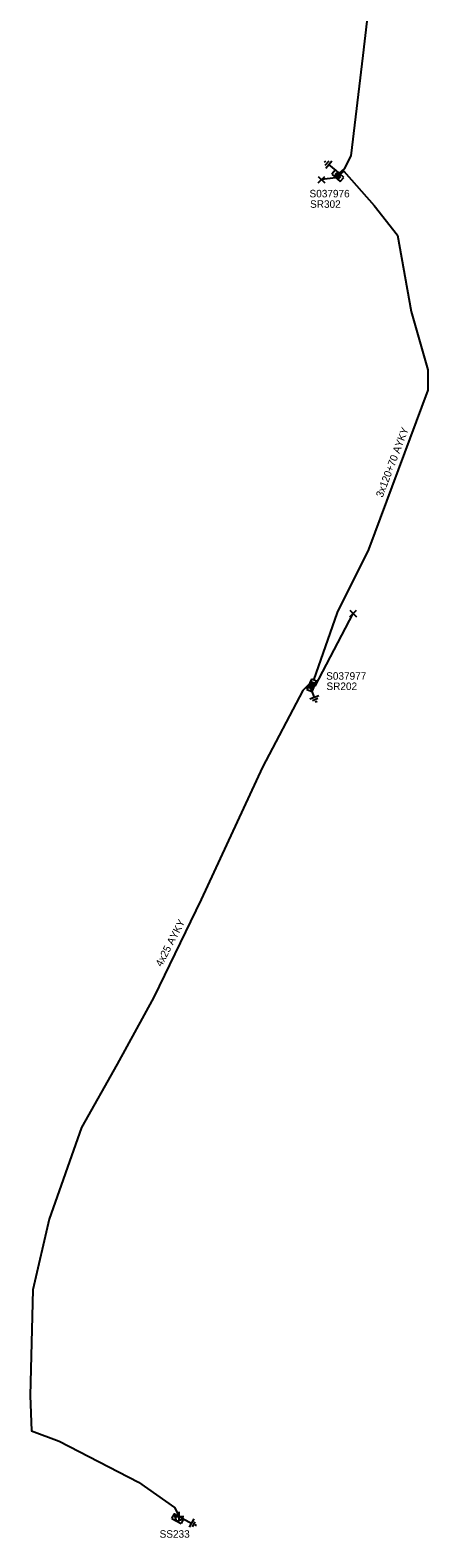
# Model space of a CAD drawing. Extents: x -748492 to -735633, y -1146251 to -1139940.
# Drawn here: x -742666.6 to -742613.5, y -1141590.9 to -1141389.7 of the extents above; entities that cross this region are included whole.
import ezdxf

# ---------------------------------------------------------------- set-up
doc = ezdxf.new("R2010")
doc.units = 0
for name, color, linetype in [('Vrstva 1', 7, 'Continuous'), ('Vrstva 14', 7, 'Continuous'), ('Vrstva 15', 7, 'Continuous'), ('Vrstva 28', 7, 'Continuous'), ('Vrstva 29', 7, 'Continuous'), ('Vrstva 30', 7, 'Continuous'), ('Vrstva 31', 7, 'Continuous'), ('Vrstva 33', 7, 'Continuous'), ('Vrstva 34', 7, 'Continuous'), ('Vrstva 5', 7, 'Continuous'), ('Vrstva 52', 7, 'Continuous'), ('Vrstva 54', 7, 'Continuous'), ('Vrstva 59', 7, 'Continuous'), ('Vrstva 6', 7, 'Continuous'), ('Vrstva 8', 7, 'Continuous'), ('Vrstva 9', 7, 'Continuous')]:
    doc.layers.add(name, color=color, linetype=linetype)

# ---------------------------------------------------------------- blocks, each defined once
blk = doc.blocks.new('NN800')
at = {"layer": 'Vrstva 1'}
for points in [[(-0.44, 0.44), (0.44, -0.44)], [(-0.44, -0.44), (0.44, 0.44)]]:
    blk.add_lwpolyline(points, dxfattribs=at)
blk = doc.blocks.new('NN620')
at = {"layer": 'Vrstva 8'}
for points in [[(0.75, 0), (-0.75, 0)], [(-0.75, 0), (-0.75, -0.75)], [(0.75, -0.75), (0.75, 0)], [(-0.75, -0.75), (0.75, -0.75)], [(0.37, -0.18), (-0.38, -0.18)], [(-0.38, -0.18), (-0.38, -0.56)], [(-0.38, -0.56), (0.37, -0.56)], [(0.32, -0.23), (-0.33, -0.23)], [(-0.33, -0.23), (-0.33, -0.51)], [(-0.33, -0.51), (0.32, -0.51)], [(0.27, -0.27), (-0.28, -0.27)], [(-0.28, -0.27), (-0.28, -0.46)], [(-0.28, -0.46), (0.27, -0.46)], [(0.23, -0.32), (-0.23, -0.32)], [(-0.23, -0.32), (-0.23, -0.42)], [(-0.23, -0.42), (0.23, -0.42)], [(-0.19, -0.37), (0.19, -0.37)], [(0.23, -0.42), (0.23, -0.32)], [(0.27, -0.46), (0.27, -0.27)], [(0.32, -0.51), (0.32, -0.23)], [(0.37, -0.56), (0.37, -0.18)]]:
    blk.add_lwpolyline(points, dxfattribs=at)
blk = doc.blocks.new('NN630')
at = {"layer": 'Vrstva 9'}
for points in [[(0, -0.7), (-0.7, 0)], [(-0.7, -0.7), (-0.7, 0), (0.7, 0), (0.7, -0.7)], [(-0.7, -0.7), (0.7, -0.7)], [(0, -0.7), (0.7, 0)]]:
    blk.add_lwpolyline(points, dxfattribs=at)
blk = doc.blocks.new('NN810')
at = {"layer": 'Vrstva 14'}
for points in [[(0.63, -1.89), (-0.62, -1.89)], [(0, -0.64), (0, -1.89)], [(0.39, -2.2), (-0.4, -2.2)], [(0, -2.52), (-0.12, -2.52)], [(0.14, -2.52), (0, -2.52)]]:
    blk.add_lwpolyline(points, dxfattribs=at)

msp = doc.modelspace()

# ---------------------------------------------------------------- linework, layer by layer
at = {"layer": 'Vrstva 5'}
for points in [[(-742659.83, -1141366.74), (-742659.19, -1141367.01), (-742657.7, -1141365.79), (-742653.99, -1141361.93), (-742649.02, -1141357.42), (-742636.01, -1141365.95), (-742626.24, -1141371.95), (-742618.94, -1141375.01), (-742620.79, -1141381.2), (-742622.14, -1141393.07), (-742623.73, -1141406.5), (-742624.62, -1141408.22), (-742625.31, -1141408.79)], [(-742625.15, -1141408.93), (-742624.67, -1141408.52), (-742620.62, -1141413.1), (-742617.5, -1141417.06), (-742615.69, -1141427.24), (-742613.47, -1141435.06), (-742613.48, -1141437.75), (-742621.37, -1141459.04), (-742625.59, -1141467.45), (-742628.75, -1141476.46)]]:
    msp.add_lwpolyline(points, dxfattribs=at)
at = {"layer": 'Vrstva 52'}
msp.add_lwpolyline([(-742629.31, -1141477.01), (-742630.14, -1141477.84), (-742635.53, -1141488.1), (-742643.73, -1141505.73), (-742650.03, -1141518.8), (-742654.94, -1141527.73), (-742659.7, -1141536.19), (-742664.02, -1141548.41), (-742666.18, -1141557.85), (-742666.55, -1141571.95), (-742666.35, -1141576.66), (-742662.68, -1141578.06), (-742652.1, -1141583.5), (-742647.28, -1141586.91), (-742646.68, -1141588.09)], dxfattribs=at)
at = {"layer": 'Vrstva 59'}
for points in [[(-742625.75, -1141409.42), (-742627.65, -1141409.66)], [(-742628.53, -1141477.28), (-742623.43, -1141467.56)]]:
    msp.add_lwpolyline(points, dxfattribs=at)

# ---------------------------------------------------------------- block references
at = {"layer": 'Vrstva 15'}
for p, rotation in [((-742625.23, -1141408.86), -130.12526890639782), ((-742629.31, -1141477.01), 21.351490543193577), ((-742646.68, -1141588.09), 61.70464723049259)]:
    msp.add_blockref('NN810', p, dxfattribs=dict(at, rotation=rotation))
at = {"layer": 'Vrstva 28'}
for p, rotation in [((-742625.23, -1141408.86), -41.92183931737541), ((-742629.31, -1141477.01), 66.85157145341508)]:
    msp.add_blockref('NN620', p, dxfattribs=dict(at, rotation=rotation))
at = {"layer": 'Vrstva 31', "rotation": -28.29535280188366}
msp.add_blockref('NN630', (-742646.68, -1141588.09), dxfattribs=at)
at = {"layer": 'Vrstva 34'}
for p in [(-742627.65, -1141409.66), (-742623.43, -1141467.56)]:
    msp.add_blockref('NN800', p, dxfattribs=at)
at = {"layer": 'Vrstva 34', "rotation": 45}
msp.add_blockref('NN800', (-742646.68, -1141588.09), dxfattribs=at)

# ---------------------------------------------------------------- texts
at = {"layer": 'Vrstva 29'}
for s, rotation, p in [('S037976', 359.965, (-742629.26, -1141412.02)), ('S037977', 0.024, (-742627.04, -1141476.41))]:
    msp.add_text(s, height=1, rotation=rotation, dxfattribs=at).set_placement(p)
at = {"layer": 'Vrstva 30'}
for s, rotation, p in [('SR302', 0.012, (-742629.19, -1141413.42)), ('SR202', 0.011, (-742627, -1141477.78))]:
    msp.add_text(s, height=1, rotation=rotation, dxfattribs=at).set_placement(p)
at = {"layer": 'Vrstva 33'}
msp.add_text('SS233', height=1, rotation=0.002, dxfattribs=at).set_placement((-742649.27, -1141590.93))
at = {"layer": 'Vrstva 54'}
msp.add_text('4x25 AYKY', height=1, rotation=62.341, dxfattribs=at).set_placement((-742649.01, -1141514.79))
at = {"layer": 'Vrstva 6'}
msp.add_text('3x120+70 AYKY', height=1, rotation=69.193, dxfattribs=at).set_placement((-742619.51, -1141452.16))

doc.saveas('drawing.dxf')
